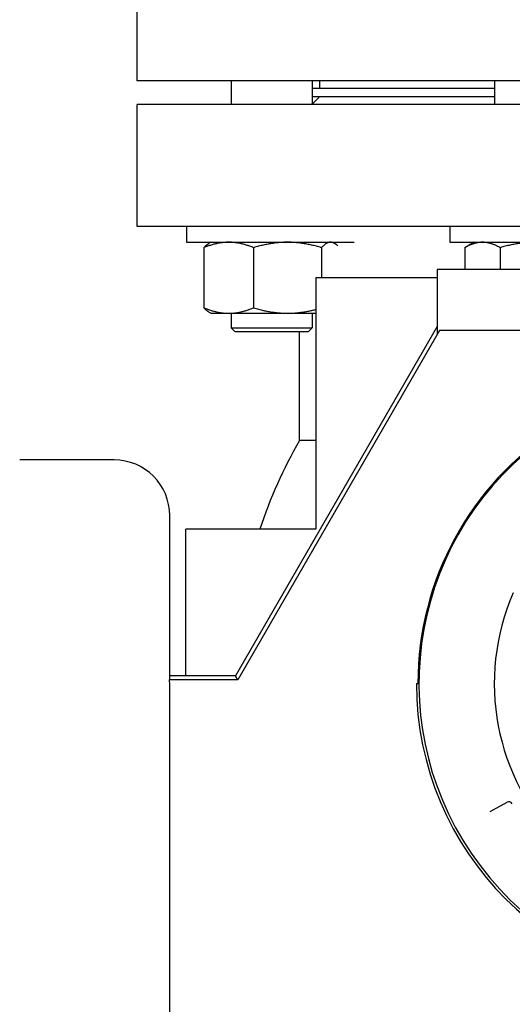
# Model space of a CAD drawing. Header units: inches. Extents: x 24 to 1128, y -69 to 748.
# Tile 305 of 656: x 361.25 to 365.04, y 626.18 to 633.76. Entities that reach past the tile are written whole.
import ezdxf

# ---------------------------------------------------------------- set-up
doc = ezdxf.new("R2010")
doc.units = ezdxf.units.IN
doc.header["$LTSCALE"] = 32
doc.header["$MEASUREMENT"] = 0
doc.layers.add('Dimension (ANSI)', color=7, linetype='Continuous', lineweight=25)
doc.layers.add('Visible (ANSI)', color=7, linetype='Continuous', lineweight=30)
doc.styles.add('Note Text (ANSI)', font='tahoma.ttf')
doc.dimstyles.new('SB Fraction-16 (ANSI)', dxfattribs={"dimscale": 32, "dimtxt": 0.125, "dimasz": 0.098425, "dimexe": 0.125, "dimexo": 0.0625, "dimgap": 0.031496, "dimtad": 0, "dimtih": 1, "dimtoh": 1, "dimdec": 4, "dimrnd": 1e-08, "dimzin": 0, "dimdsep": 46, "dimlunit": 5, "dimtxsty": 'Note Text (ANSI)', "dimcen": 0.09, "dimdle": 0.393701, "dimclrd": 256, "dimclre": 256, "dimclrt": 256, "dimadec": 0, "dimazin": 3, "dimtfac": 0.96, "dimtofl": 0, "dimtmove": 0, "dimatfit": 3, "dimfxl": 1, "dimfrac": 2, "dimtolj": 1, "dimtzin": 12, "dimlwd": -1, "dimlwe": -1, "dimarcsym": 0})

# ---------------------------------------------------------------- blocks, each defined once
blk = doc.blocks.new('*D18')
at = {"layer": 'Defpoints', "color": 0, "transparency": 16777216}
for p in [(480.2806, 692.6685), (328.4743, 544.6685), (480.2806, 544.6685)]:
    blk.add_point(p, dxfattribs=at)
at = {"layer": 'Dimension (ANSI)', "transparency": 16777216}
for p, q in [((478.2806, 692.6685), (324.4743, 692.6685)), ((328.4743, 689.5189), (328.4743, 626.7677)), ((328.4743, 547.8181), (328.4743, 620.5693)), ((478.2806, 544.6685), (324.4743, 544.6685))]:
    blk.add_line(p, q, dxfattribs=at)
for points in [[(327.9494, 689.5189), (328.9993, 689.5189), (328.4743, 692.6685)], [(327.9494, 547.8181), (328.9993, 547.8181), (328.4743, 544.6685)]]:
    blk.add_solid(points, dxfattribs=at)
at = {"layer": 'Dimension (ANSI)', "transparency": 16777216, "insert": (324.3723, 625.7599), "char_height": 4, "attachment_point": 1, "style": 'Note Text (ANSI)'}
blk.add_mtext('\\A1;148', dxfattribs=at)

msp = doc.modelspace()

# ---------------------------------------------------------------- linework, layer by layer
at = {"layer": 'Visible (ANSI)'}
for p, q in [((362.15563, 633.29103), (362.15563, 634.23103)), ((368.21443, 633.29103), (362.15563, 633.29103)), ((362.87858, 633.29103), (362.87858, 633.10853)), ((363.50358, 633.29103), (363.50358, 633.10853)), ((363.56063, 633.23103), (363.56063, 633.29103)), ((364.90807, 633.29103), (364.90807, 633.10853)), ((364.90807, 633.23103), (363.50358, 633.23103)), ((368.21443, 633.10853), (362.15563, 633.10853)), ((362.15563, 632.16853), (362.15563, 633.10853)), ((363.50358, 633.16853), (364.90807, 633.16853)), ((363.56063, 633.16853), (363.50358, 633.11148)), ((367.34721, 632.16853), (362.15563, 632.16853)), ((362.53527, 632.16853), (362.53527, 632.04653)), ((364.56438, 632.16853), (364.56438, 632.04653)), ((362.53527, 632.04653), (363.82666, 632.04653)), ((362.72277, 632.04653), (362.70623, 632.03698)), ((363.66027, 632.04653), (363.6768, 632.03698)), ((364.56438, 632.04653), (365.87688, 632.04653)), ((364.75188, 632.04653), (364.67937, 632.00466)), ((362.66869, 632.00466), (362.66869, 631.5414)), ((363.05143, 632.00466), (363.05143, 631.5414)), ((363.57425, 632.00466), (363.57425, 631.77353)), ((364.67937, 632.00466), (364.67937, 631.83753)), ((364.95, 632.00466), (364.95, 631.83753)), ((364.46663, 631.83753), (364.46663, 631.33744)), ((367.01621, 631.83753), (364.46663, 631.83753)), ((364.46663, 631.77353), (363.53063, 631.77353)), ((363.53063, 631.77353), (363.53063, 629.83603)), ((362.72277, 631.49953), (362.70623, 631.50908)), ((362.72277, 631.49953), (362.86006, 631.49953)), ((362.86006, 631.49953), (363.31284, 631.49953)), ((362.87858, 631.49953), (362.87858, 631.38733)), ((363.31284, 631.49953), (363.53063, 631.49953)), ((363.50358, 631.49953), (363.50358, 631.38733)), ((362.87858, 631.38733), (363.50358, 631.38733)), ((362.90988, 631.35603), (362.87858, 631.38733)), ((363.47228, 631.35603), (362.90988, 631.35603)), ((364.46663, 631.39853), (362.91241, 628.70653)), ((364.48427, 631.36798), (362.93004, 628.67598)), ((363.40563, 630.51936), (363.40563, 631.35603)), ((363.47228, 631.35603), (363.50358, 631.38733)), ((366.36005, 631.36798), (364.48427, 631.36798)), ((363.53063, 630.51936), (363.40563, 630.51936)), ((361.97663, 630.37003), (361.24963, 630.37003)), ((362.40563, 628.67598), (362.40563, 629.94103)), ((362.53063, 628.70653), (362.53063, 629.83603)), ((363.53063, 629.83603), (362.53063, 629.83603)), ((362.91241, 628.70653), (362.40563, 628.70653)), ((362.93004, 628.67598), (362.91241, 628.70653)), ((362.40563, 628.67598), (362.4044, 628.67598)), ((362.93004, 628.67598), (362.40563, 628.67598)), ((362.40563, 622.05603), (362.40563, 628.6275)), ((364.30563, 628.64853), (364.32563, 628.64853)), ((364.89671, 627.67354), (365.00387, 627.73294)), ((364.87476, 627.66137), (364.89671, 627.67354))]:
    msp.add_line(p, q, dxfattribs=at)
for centre, radius, start, end in [((366.65563, 628.64853), 2.33837, 122.950185, 180), ((366.65563, 628.64853), 3.75, 150.073565, 161.538542), ((366.65563, 628.64853), 2.33, 127.798213, 306.311642), ((361.97663, 629.94103), 0.429, 0, 90), ((366.65563, 628.64853), 1.75, 156.510188, 293.489812), ((366.65563, 628.64853), 2.35, 180, 270), ((365.01842, 627.70671), 0.03, 29.91008, 119)]:
    msp.add_arc(centre, radius, start, end, dxfattribs=at)
msp.add_ellipse((361.8965, 628.52328), major_axis=(0.14651, 0.70121), ratio=0.695362, start_param=5.0042875, end_param=5.073886, dxfattribs=at)
for points, weights in [([(362.86006, 632.04653), (362.77125, 632.04653), (362.66869, 632.00466)], [1, 1.0379548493, 1]), ([(362.66869, 632.00466), (362.68849, 632.02674), (362.70623, 632.03698)], [1, 1.01965956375, 1.01895290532]), ([(363.05143, 632.00466), (362.94887, 632.04653), (362.86006, 632.04653)], [1, 1.0379548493, 1]), ([(363.31284, 632.04653), (363.19152, 632.04653), (363.05143, 632.00466)], [1, 1.0379548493, 1]), ([(363.57425, 632.00466), (363.43416, 632.04653), (363.31284, 632.04653)], [1, 1.0379548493, 1]), ([(363.64429, 632.04653), (363.61179, 632.04653), (363.57425, 632.00466)], [1, 1.0379548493, 1]), ([(363.69942, 632.0199), (363.67057, 632.04653), (363.64429, 632.04653)], [1.01204013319, 1.03045139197, 1]), ([(364.81468, 632.04653), (364.75188, 632.04653), (364.67937, 632.00466)], [1, 1.0379548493, 1]), ([(364.95, 632.00466), (364.87748, 632.04653), (364.81468, 632.04653)], [1, 1.0379548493, 1]), ([(365.22063, 632.04653), (365.09503, 632.04653), (364.95, 632.00466)], [1, 1.0379548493, 1]), ([(362.66869, 631.5414), (362.77125, 631.49953), (362.86006, 631.49953)], [1, 1.0379548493, 1]), ([(362.70623, 631.50908), (362.68849, 631.51932), (362.66869, 631.5414)], [1.01895290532, 1.01965956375, 1]), ([(362.86006, 631.49953), (362.94887, 631.49953), (363.05143, 631.5414)], [1, 1.0379548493, 1]), ([(363.05143, 631.5414), (363.19152, 631.49953), (363.31284, 631.49953)], [1, 1.0379548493, 1]), ([(363.31284, 631.49953), (363.41607, 631.49953), (363.53063, 631.52921)], [1, 1.03211523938, 1.00988229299])]:
    msp.add_rational_spline(points, weights, degree=2, dxfattribs=at)

# ---------------------------------------------------------------- dimensions: what is measured, and where the dimension line sits
at = {"layer": 'Dimension (ANSI)'}
dim = msp.add_linear_dim(base=(328.47435, 544.66853), p1=(480.28063, 692.66853), p2=(480.28063, 544.66853), angle=90, dimstyle='SB Fraction-16 (ANSI)', override={"dimgap": 0.031496, "dimdec": 4, "dimtol": 0, "dimlim": 0, "dimtp": 0, "dimtm": 0, "dimtdec": 2, "dimatfit": 1}, dxfattribs=at)
dim.commit()
dim.dimension.update_dxf_attribs({"geometry": '*D18', "text_midpoint": (328.47435, 623.66853), "dimtype": 160})

doc.saveas('drawing.dxf')
